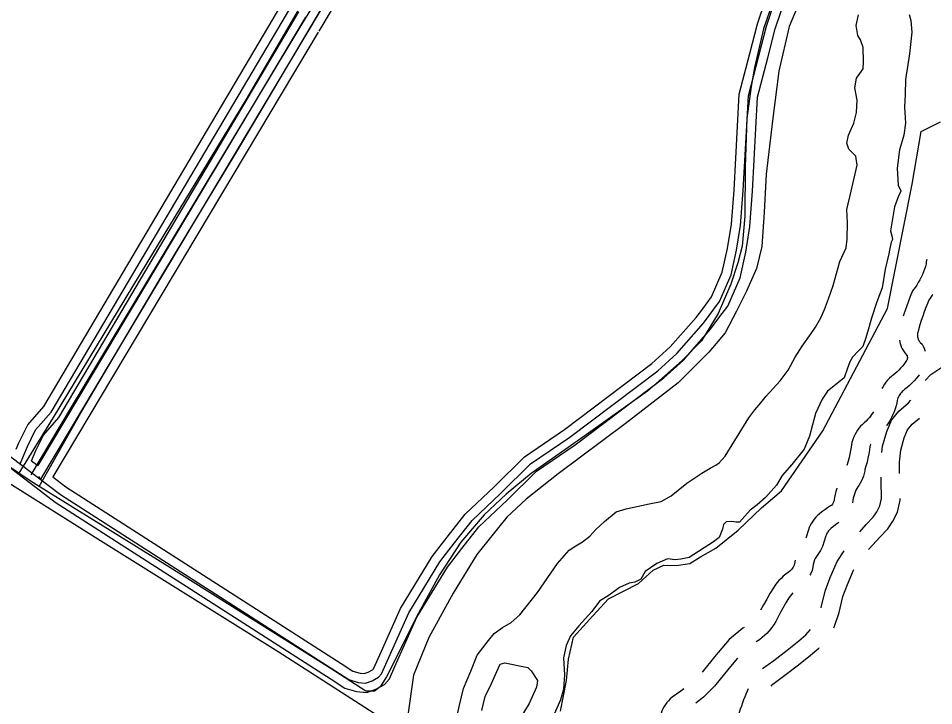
# Model space of a CAD drawing. Extents: x 3297772 to 3335630, y 634068 to 659439.
# Drawn here: x 3304455 to 3305936, y 648680 to 649792 of the extents above; entities that cross this region are included whole.
import ezdxf

# ---------------------------------------------------------------- set-up
doc = ezdxf.new("R2010")
doc.units = 0
for name, color, linetype in [('V-DTCH-CNTR', 7, 'Continuous'), ('V-ROAD-CNTR', 7, 'Continuous'), ('V-SITE-OTLN', 7, 'Continuous'), ('V-TOPO-SHOR', 7, 'Continuous')]:
    doc.layers.add(name, color=color, linetype=linetype)

msp = doc.modelspace()

# ---------------------------------------------------------------- linework, layer by layer
at = {"layer": 'V-DTCH-CNTR'}
for points in [[(3305217.9, 650336.7), (3305100.1, 650127.3), (3304956.5, 649890), (3304823, 649660.4), (3304662.7, 649396.6), (3304511.1, 649146.8), (3304455.5, 649056.3)], [(3304488.6, 649034.9), (3304555.7, 649154), (3304690, 649381.2), (3304807.6, 649575.8), (3304954.5, 649824), (3305117.9, 650086.2), (3305253.5, 650316)], [(3305680.1, 650059.5), (3305763.2, 650010.3), (3305767, 650006.5), (3305767.7, 649999.8), (3305766.2, 649994.6), (3305727.5, 649917.4), (3305693.2, 649856), (3305676, 649820.8), (3305660.4, 649775.1), (3305645.6, 649713)], [(3305645.6, 649713), (3305640.2, 649681.8), (3305633.6, 649630.2), (3305630.7, 649552.1), (3305630.2, 649472.4), (3305626, 649424), (3305618.8, 649396.8), (3305607.7, 649362.5), (3305587, 649314.9), (3305560.2, 649270.6), (3305528.8, 649238.8), (3305473, 649189.1), (3305373.3, 649118.7), (3305284.7, 649056), (3305243.9, 649022.7), (3305208.5, 648989.3), (3305170.7, 648945), (3305136, 648892.2), (3305102, 648829.9), (3305050.6, 648727.1), (3305040.3, 648710.8), (3305030.9, 648703.8), (3305016.9, 648703.9), (3304959.3, 648741), (3304695.6, 648906.7), (3304488.6, 649034.9), (3304473.9, 649044), (3304455.5, 649056.3), (3304379.8, 649107.1)]]:
    msp.add_lwpolyline(points, dxfattribs=at)
at = {"layer": 'V-ROAD-CNTR'}
msp.add_line((3305650.1, 648784.6), (3305648.4, 648783.5), dxfattribs=at)
for points in [[(3304458, 649071.4), (3304469.5, 649099.6), (3304482.8, 649126.5), (3304508.1, 649155.3), (3305206.8, 650336.7), (3305203.7, 650343.3), (3305197.4, 650353.4), (3304701.9, 650655.2), (3304678, 650654.7), (3304666.3, 650647.3), (3304657.5, 650637.3), (3304616.2, 650602), (3304603.1, 650594.9), (3304597, 650593.9), (3304588, 650593.3), (3304169.2, 650837.9), (3304157.5, 650842.6), (3304145.2, 650841.9), (3304130.1, 650834.3), (3304016, 650688.4), (3304006.5, 650683.5), (3303994.7, 650683.6), (3303981.2, 650688.7), (3303622.5, 650894.2)], [(3305234.8, 650293.5), (3304490.7, 649046.6), (3304488.1, 649051.4)], [(3305272.2, 650293.6), (3305262.4, 650298.7), (3305258, 650299.1), (3305257.2, 650298.7), (3305252.7, 650295.9), (3305248, 650286.3), (3304940.8, 649771.5)], [(3305562, 649322.5), (3305576.4, 649341.6), (3305593.8, 649381.9), (3305602.1, 649419.9), (3305608.5, 649459.2), (3305612.7, 649514.6), (3305621.1, 649669.5), (3305638.5, 649735.7), (3305650.5, 649783.7), (3305676.9, 649862.4), (3305728.6, 649952.7), (3305749.2, 649988.5)], [(3305588.4, 649307.7), (3305602.5, 649326.5), (3305622.5, 649372.6), (3305631.6, 649414.3), (3305638.3, 649455.6), (3305642.6, 649512.7), (3305650.9, 649664.8), (3305667.5, 649728.2), (3305679.4, 649775.3), (3305704.4, 649850.1), (3305754.6, 649937.8), (3305776.3, 649975.4)], [(3304427.3, 649094.6), (3304523.1, 649022.1), (3304989.7, 648722.7), (3305004.9, 648717.9), (3305016.5, 648717), (3305027.1, 648720.6), (3305037.4, 648726.4), (3305042.3, 648732.1), (3305086.5, 648830.6), (3305136.8, 648913.1), (3305160.4, 648943.9), (3305188.9, 648979.8), (3305235.1, 649023.4), (3305283.4, 649071.5), (3305347.2, 649114.8), (3305489.3, 649222.2), (3305520.2, 649250.1), (3305563.2, 649299.1), (3305589.4, 649334.1), (3305608.1, 649377.2), (3305616.9, 649417.1), (3305623.4, 649457.4), (3305627.7, 649513.7), (3305636, 649667.1), (3305653, 649731.9), (3305665, 649779.5), (3305690.6, 649856.2)], [(3305727.6, 649840.9), (3305702.1, 649779), (3305685.4, 649707), (3305675.5, 649630.6), (3305664.7, 649540), (3305661.3, 649478.5), (3305657.6, 649423.1), (3305648.9, 649387.4), (3305632.9, 649351.1), (3305616.9, 649318.6), (3305598.5, 649283.8), (3305571.8, 649252.4), (3305522.2, 649202.6), (3305436.6, 649136.5), (3305328.4, 649055.4), (3305276.4, 649014.5), (3305245.1, 648985.4), (3305196.8, 648924.8), (3305158.5, 648862.5), (3305119.2, 648790.5), (3305093.9, 648729.5), (3305084.5, 648661.3)], [(3304451.5, 649095.1), (3304455.8, 649105.7), (3304470.2, 649134.9), (3304495.9, 649164.2), (3304881.1, 649815.4)], [(3304584.5, 649255.1), (3304908.6, 649803.1)], [(3304919.3, 649794.1), (3304486.4, 649068.7)], [(3304939.7, 649769.7), (3304510.5, 649050.5)], [(3305924.4, 649402.3), (3305923.8, 649398.6), (3305923.4, 649395), (3305922.3, 649391.1), (3305920.9, 649386.6), (3305919.2, 649382.1), (3305917.4, 649377.7), (3305915.4, 649373.4), (3305913.2, 649369.1), (3305910.9, 649364.9), (3305908.3, 649360.9), (3305905.6, 649356.9), (3305901.5, 649351.4), (3305897.8, 649342.4), (3305894.9, 649335), (3305892.1, 649327.4), (3305889.5, 649319.9), (3305887.1, 649312.3), (3305886.6, 649310.6)], [(3305934.1, 649345.5), (3305933.5, 649344.5), (3305930.1, 649339.5), (3305927.8, 649336.4), (3305925.6, 649331.2), (3305922.9, 649324.3), (3305920.4, 649317.4), (3305918, 649310.4), (3305915.7, 649303.4), (3305913.6, 649296.3), (3305911.4, 649288.4), (3305910.4, 649285.8), (3305910, 649284.4), (3305909.7, 649283), (3305909.5, 649281.5), (3305909.5, 649280), (3305909.5, 649278.5), (3305909.7, 649277.1), (3305910, 649275.6), (3305910.4, 649274.2), (3305910.9, 649272.9), (3305911.6, 649271.5), (3305912.3, 649270.2), (3305913.1, 649269), (3305914.1, 649267.9), (3305916.9, 649265), (3305919.2, 649260.7), (3305920.7, 649257.4), (3305921.8, 649254.1)], [(3305042.3, 648768.8), (3305073.2, 648837.6), (3305124.4, 648921.6), (3305148.6, 648953.2), (3305177.9, 648990), (3305224.7, 649034.2), (3305273.8, 649083.2), (3305338.5, 649127), (3305479.7, 649233.8), (3305509.5, 649260.7), (3305551.6, 649308.5), (3305562, 649322.5)], [(3305064, 648743.8), (3305099.8, 648823.6), (3305149.2, 648904.6), (3305172.2, 648934.7), (3305200, 648969.7), (3305245.6, 649012.6), (3305293, 649059.9), (3305355.9, 649102.6), (3305498.9, 649210.7), (3305530.9, 649239.6), (3305574.9, 649289.6), (3305588.4, 649307.7)], [(3305880.2, 649271.7), (3305880.9, 649268.4), (3305881.9, 649264.7), (3305883.3, 649261.1), (3305885, 649257.5), (3305886.9, 649254.2), (3305889.2, 649251), (3305891.6, 649247.9), (3305892.5, 649247), (3305892.3, 649247.4), (3305892.6, 649246.7), (3305892.9, 649245.9), (3305893.1, 649245.2), (3305893.2, 649243.7)], [(3305922.2, 649206.5), (3305931.2, 649216.1), (3305947.5, 649227.2), (3305969.4, 649237.6), (3305975.4, 649241.6), (3305986.2, 649251.5), (3306000, 649267.3)], [(3304476.3, 649076.4), (3304483.2, 649093.4), (3304495.4, 649118.1), (3304520.3, 649146.5), (3304584.5, 649255.1)], [(3305893.1, 649245), (3305893.2, 649243.5), (3305893.2, 649242.7), (3305893, 649241.9), (3305892.8, 649241.1), (3305892.6, 649240.4), (3305892.3, 649239.6), (3305891.8, 649238.8), (3305889.7, 649235.7), (3305887.3, 649232.4), (3305884.8, 649229.3), (3305882.2, 649226.3), (3305879.4, 649223.4), (3305876.5, 649220.6), (3305873.5, 649217.9), (3305870.2, 649215.3), (3305867.4, 649213.1), (3305864.2, 649210.3), (3305861.2, 649207.2), (3305858.5, 649204), (3305856, 649200.5), (3305853.8, 649196.9), (3305851.9, 649193.3)], [(3305912.2, 649215.6), (3305911.2, 649214.2), (3305907.8, 649210), (3305904.3, 649206), (3305900.6, 649202.2), (3305896.8, 649198.5), (3305892.8, 649194.9), (3305888.7, 649191.7), (3305886.5, 649190), (3305885, 649188.6), (3305883.5, 649187.1), (3305882.1, 649185.5), (3305880.9, 649183.8), (3305879.8, 649182), (3305878.8, 649180.1), (3305878, 649178.2), (3305877.2, 649176.2), (3305876.7, 649174.3), (3305876, 649170.3), (3305874.8, 649165.5), (3305873.3, 649160.7), (3305871.7, 649156), (3305869.8, 649151.3), (3305867.6, 649146.8), (3305865.3, 649142.4), (3305862.7, 649138.1), (3305859.9, 649134), (3305859.5, 649133.3)], [(3305851.8, 649089.8), (3305853.1, 649100), (3305859.9, 649123.7), (3305867.5, 649142.1), (3305879.4, 649157.1), (3305895.2, 649170.1), (3305898.6, 649174.4)], [(3305838.4, 649155.9), (3305837.4, 649154.2), (3305835.4, 649151.3), (3305833.3, 649148.5), (3305831.1, 649145.8), (3305828.8, 649143.2), (3305826.3, 649140.7), (3305823.3, 649138.1), (3305820.5, 649135.5), (3305817.6, 649132.5), (3305814.9, 649129.3), (3305812.4, 649125.9), (3305810.2, 649122.4), (3305808.1, 649118.8), (3305806.3, 649115.1), (3305804.7, 649111.2), (3305803.1, 649106.2), (3305802.1, 649098.7), (3305801.2, 649093), (3305800.1, 649087.3), (3305798.8, 649081.7), (3305797.3, 649076.1), (3305795.1, 649069.1), (3305795.1, 649068.9)], [(3305880.6, 649055.8), (3305880.2, 649074.5), (3305882.6, 649094), (3305888.2, 649113.8), (3305893.6, 649126.7), (3305901, 649136), (3305912.7, 649145.6)], [(3305833.8, 649103), (3305833.7, 649102.8), (3305832.8, 649100.7), (3305832.5, 649099.5), (3305831.8, 649094.5), (3305830.8, 649087.7), (3305829.4, 649081), (3305827.9, 649074.3), (3305826.1, 649067.7), (3305824.5, 649062.6), (3305824.2, 649060.1), (3305823.3, 649055.9), (3305822.1, 649051.8), (3305820.6, 649047.8), (3305818.8, 649043.9), (3305816.8, 649040.1), (3305814.4, 649036.5), (3305812.8, 649034.4), (3305811.5, 649032), (3305810, 649028.9), (3305808.7, 649025.8), (3305807.5, 649022.5), (3305806.5, 649019.2), (3305805.7, 649015.9), (3305805.1, 649012.5), (3305804.5, 649008.3)], [(3304414.8, 649084.7), (3304418.8, 649082.3), (3304490.6, 649027.9)], [(3304476.3, 649076.4), (3304486.4, 649068.7)], [(3304510.5, 649050.5), (3304531.7, 649034.4), (3304977.4, 648748.4)], [(3305816.1, 648961.9), (3305826.6, 648973.3), (3305838.1, 648985.4), (3305843.9, 648994.1), (3305848.8, 649003.8), (3305851.5, 649015.8), (3305850.9, 649044.4), (3305850.7, 649049.9)], [(3305779.3, 649032.5), (3305779, 649031.9), (3305777.6, 649027.1), (3305776.4, 649022.3), (3305775.5, 649017.3), (3305775, 649013.8), (3305774.6, 649012.3), (3305773.8, 649010.3), (3305773, 649008.4), (3305772, 649006.6), (3305770.8, 649004.8), (3305770.9, 649005), (3305768.7, 649003.6), (3305764, 649000.6), (3305759.4, 648997.4), (3305754.9, 648994), (3305750.6, 648990.4), (3305747.8, 648988), (3305745, 648985.2), (3305742.4, 648982.2), (3305740, 648979), (3305737.9, 648975.6), (3305736, 648972.1), (3305734.3, 648968.5), (3305733, 648965), (3305728.7, 648951.3)], [(3304490.6, 649027.9), (3304514.5, 649009.8), (3304960.8, 648723.5)], [(3305830.4, 648932.8), (3305831.5, 648934.2), (3305848.6, 648952.8), (3305861.6, 648966.7), (3305869.8, 648978.9), (3305877.3, 648993.5), (3305881.6, 649012.8), (3305881.6, 649015.8)], [(3305782.4, 648976.8), (3305780.8, 648975.7), (3305777.1, 648973.1), (3305773.4, 648970.4), (3305769.9, 648967.5), (3305768.3, 648966.1), (3305767, 648964.8), (3305765.8, 648963.4), (3305764.7, 648961.9), (3305763.8, 648960.4), (3305762.9, 648958.8), (3305762.1, 648957.1), (3305761.4, 648955.2), (3305755.8, 648937.8), (3305752.5, 648931.6), (3305749.4, 648926.5), (3305746.2, 648921.5), (3305743.9, 648918.4), (3305743, 648916.1), (3305741.7, 648912.5), (3305740.8, 648908.9), (3305740, 648905.2), (3305739.1, 648899), (3305736.5, 648893.3), (3305735.6, 648891.7)], [(3305753.6, 648838.9), (3305753.7, 648839.4), (3305760.1, 648865.9), (3305768.5, 648888), (3305779.6, 648913.7), (3305790.7, 648931)], [(3305711.5, 648915.6), (3305710.4, 648910.5), (3305710, 648907.5), (3305709.6, 648906.7), (3305708.5, 648904.6), (3305707.2, 648902.6), (3305705.7, 648900.7), (3305704.1, 648898.9), (3305703, 648897.8), (3305700.3, 648896), (3305696.3, 648893.1), (3305692.5, 648889.9), (3305688.8, 648886.4), (3305685.4, 648882.8), (3305682.1, 648879.1), (3305679.1, 648875.1), (3305676.4, 648871), (3305670.8, 648861.9), (3305665.6, 648852.9), (3305660.5, 648843.7), (3305655.8, 648834.8)], [(3305774.2, 648806.3), (3305774.8, 648807.3), (3305782.7, 648831.3), (3305788.8, 648857), (3305796.3, 648876.7), (3305806.2, 648899.6), (3305806.8, 648900.5)], [(3305708.1, 648863.2), (3305707.7, 648862.7), (3305705.5, 648860.2), (3305703.5, 648857.6), (3305701.6, 648854.8), (3305696.6, 648846.6), (3305691.7, 648838.1), (3305686.9, 648829.4), (3305682.3, 648820.7), (3305680.2, 648816.7), (3305677.7, 648812.5), (3305675, 648808.4), (3305672.1, 648804.5), (3305668.9, 648800.7), (3305665.6, 648797.1), (3305662.1, 648793.7), (3305658.4, 648790.5), (3305654.5, 648787.6), (3305650.8, 648785)], [(3305629.2, 648807.1), (3305626.8, 648805.8), (3305604.9, 648787.7), (3305581.2, 648759.4), (3305561, 648734.7)], [(3305658.9, 648740.3), (3305676.9, 648753.7), (3305698.5, 648770), (3305717.4, 648785.3), (3305728.7, 648794.8), (3305736.2, 648803.4)], [(3304977.4, 648748.4), (3304996.1, 648736.4), (3305007.8, 648732.8), (3305014.6, 648732.2), (3305021, 648734.4), (3305027.8, 648738.2), (3305029.5, 648740.2), (3305042.3, 648768.8)], [(3305672.9, 648711.7), (3305675.6, 648715.4), (3305694.9, 648729.7), (3305717, 648746.3), (3305736.6, 648762.2), (3305749.7, 648773.4), (3305750.5, 648774.3)], [(3305618.6, 648757.4), (3305604.3, 648740.3), (3305581, 648711.7), (3305563.3, 648694.2), (3305550.7, 648684.5)], [(3304960.8, 648723.5), (3304983.3, 648709), (3305002.1, 648703.1), (3305018.5, 648701.8), (3305033.2, 648706.9), (3305047, 648714.5), (3305055.1, 648724), (3305064, 648743.8)], [(3305531.6, 648707.7), (3305526.5, 648703.7), (3305512.7, 648694.2), (3305509.5, 648691.3), (3305506.7, 648688.5), (3305504.1, 648685.5), (3305501.8, 648682.3), (3305499.6, 648678.9), (3305497.7, 648675.4), (3305496.1, 648671.8), (3305494.7, 648668.1), (3305493.6, 648664.2), (3305492.8, 648660.4), (3305492.2, 648656.4), (3305491.9, 648652.1), (3305492.4, 648641.8), (3305492.6, 648632.6), (3305492.6, 648625.5), (3305492, 648623.9)], [(3305617.1, 648611.9), (3305616.4, 648616.2), (3305615.8, 648621.5), (3305615.4, 648626.9), (3305615.3, 648632.3), (3305615.4, 648637.7), (3305615.8, 648643.1), (3305616.5, 648648.4), (3305617.3, 648653.7), (3305618.5, 648659.2), (3305620.2, 648664.8), (3305621.8, 648670), (3305623.4, 648675.2), (3305625.1, 648680.3), (3305626.9, 648685.4), (3305628.7, 648690.5), (3305630.6, 648695.5), (3305632.7, 648700.8), (3305636.2, 648708)]]:
    msp.add_lwpolyline(points, dxfattribs=at)
at = {"layer": 'V-SITE-OTLN'}
msp.add_lwpolyline([(3305331.9, 648671.3), (3305341.6, 648721.2), (3305345, 648755.5), (3305353, 648791.4), (3305384.4, 648825.5), (3305409.6, 648853.4), (3305458.2, 648878.1), (3305481.7, 648899.8), (3305498.9, 648907.5), (3305519.2, 648907.4), (3305541.1, 648910.4), (3305558.4, 648921.2), (3305583.4, 648935.1), (3305619.5, 648964.5), (3305657.2, 649000.2), (3305689.6, 649028), (3305756.2, 649124.8), (3305861, 649322.8), (3305900.9, 649523.8), (3305915.6, 649609.3), (3305946.8, 649624.8)], dxfattribs=at)
at = {"layer": 'V-TOPO-SHOR'}
msp.add_line((3305210.1, 648695.2), (3305220.4, 648716.2), dxfattribs=at)
for points in [[(3304475.8, 649053.9), (3304539.1, 649160.8), (3304686.7, 649405.1), (3304910.8, 649777.8), (3305090.1, 650069.1)], [(3305636.9, 649146), (3305646.4, 649158.9), (3305655.9, 649170.1), (3305664.6, 649181.2), (3305675.9, 649193.3), (3305687.2, 649206.1), (3305700.2, 649223.3), (3305711.5, 649244), (3305722.8, 649262), (3305737.5, 649282.6), (3305744.5, 649293), (3305753.2, 649307.6), (3305759.3, 649321.4), (3305765.4, 649338.6), (3305773.3, 649360.1), (3305783.8, 649398.9), (3305794.3, 649421.2), (3305796, 649435), (3305796.2, 649461.7), (3305795.4, 649483.3), (3305802.5, 649512.6), (3305812.1, 649554.8), (3305809.6, 649569.5), (3305798.5, 649580.8), (3305795.1, 649590.3), (3305797.7, 649603.2), (3305806.4, 649623), (3305810.8, 649640.2), (3305811.8, 649660), (3305808.4, 649679.9), (3305811.1, 649695.4), (3305821.5, 649710.9), (3305822.4, 649722.1), (3305821.7, 649745.4), (3305817.4, 649757.5), (3305813.1, 649764.4), (3305810.6, 649780.8), (3305814.1, 649798)], [(3305896.1, 649798.5), (3305898.6, 649789), (3305900.3, 649770), (3305896.6, 649734.7), (3305890.4, 649693.3), (3305889.4, 649669.1), (3305888.5, 649648.5), (3305890.1, 649622.6), (3305887.4, 649603.6), (3305880.4, 649579.5), (3305876.8, 649550.2), (3305878.4, 649522.6), (3305882.7, 649513.1), (3305882.6, 649512.2), (3305879.2, 649506.2), (3305872.2, 649487.3), (3305866, 649448.5), (3305868.5, 649438.1), (3305869.3, 649434.7), (3305866.7, 649430.4), (3305864.1, 649417.4), (3305863.2, 649411.4), (3305857, 649386.4), (3305852.6, 649356.3), (3305843.9, 649333.9), (3305835.1, 649307.2), (3305829, 649286.5), (3305825.5, 649273.6), (3305821.1, 649261.6), (3305814.2, 649254.7), (3305804.6, 649244.4), (3305800.3, 649236.6), (3305795.9, 649224.6), (3305790.7, 649210.8), (3305779.4, 649201.4), (3305763.8, 649189.4), (3305755.1, 649176.5), (3305744.7, 649153.3), (3305735, 649116.2), (3305726.3, 649095.6), (3305706.4, 649070.6), (3305690.7, 649052.6), (3305681.2, 649037.1), (3305663.8, 649017.4), (3305650, 649005.4), (3305638.7, 648996.8)], [(3305030.6, 648667.8), (3304875.1, 648767.3), (3304583.3, 648949.6), (3304309.4, 649121.6), (3304034.8, 649297.6), (3303738.4, 649486.9), (3303461.4, 649659.8), (3303414, 649692.1)], [(3305162.2, 648652.2), (3305168.6, 648681), (3305175.1, 648708.3), (3305187, 648736.3), (3305197.3, 648762), (3305215.4, 648786.1), (3305224.8, 648797), (3305238.1, 648807.1), (3305252.3, 648814.8), (3305266.4, 648827.2), (3305294.7, 648863.7), (3305327, 648910.3), (3305345.9, 648932), (3305356.9, 648939), (3305367.8, 648945.2), (3305379.6, 648954.5), (3305389, 648965.3), (3305403.2, 648978.5), (3305422, 648994), (3305438.4, 648998.6), (3305475.2, 649006.9), (3305494.7, 649010.7), (3305511.2, 649020), (3305536.3, 649040.1), (3305560.6, 649056.4), (3305573.9, 649064.9), (3305583.3, 649069.5), (3305588.8, 649073.3), (3305598.2, 649084.2), (3305636.9, 649146)], [(3305638.7, 648996.8), (3305621.7, 648977.5), (3305615.4, 648977.5), (3305609.2, 648978.3), (3305599.8, 648977.6), (3305595.9, 648973.7), (3305594.3, 648966), (3305588.7, 648952.7), (3305579.3, 648945.7), (3305540.1, 648920.2), (3305526.8, 648917.2), (3305517.5, 648916.5), (3305505, 648918.1), (3305487.8, 648910.4), (3305469, 648897.3), (3305461.8, 648884.8), (3305452.5, 648880.2), (3305443.1, 648878.7), (3305427.4, 648871.8), (3305410.9, 648859.4), (3305395.3, 648849.3), (3305382.7, 648833), (3305361.4, 648809.8), (3305348.1, 648793.4), (3305340.9, 648777.9), (3305336.9, 648757.6), (3305338.3, 648730.3), (3305336.6, 648706.9), (3305331.8, 648689.7), (3305289, 648591.6)], [(3305220.4, 648716.2), (3305229.1, 648735.7), (3305234.6, 648747.3), (3305241.7, 648749.6), (3305279.1, 648742.4), (3305284.5, 648736.9), (3305294.6, 648721.2), (3305292.9, 648710.3), (3305281.1, 648683.8), (3305260.5, 648649.6)], [(3305204.5, 648672.6), (3305210.1, 648695.2)]]:
    msp.add_lwpolyline(points, dxfattribs=at)

doc.saveas('drawing.dxf')
